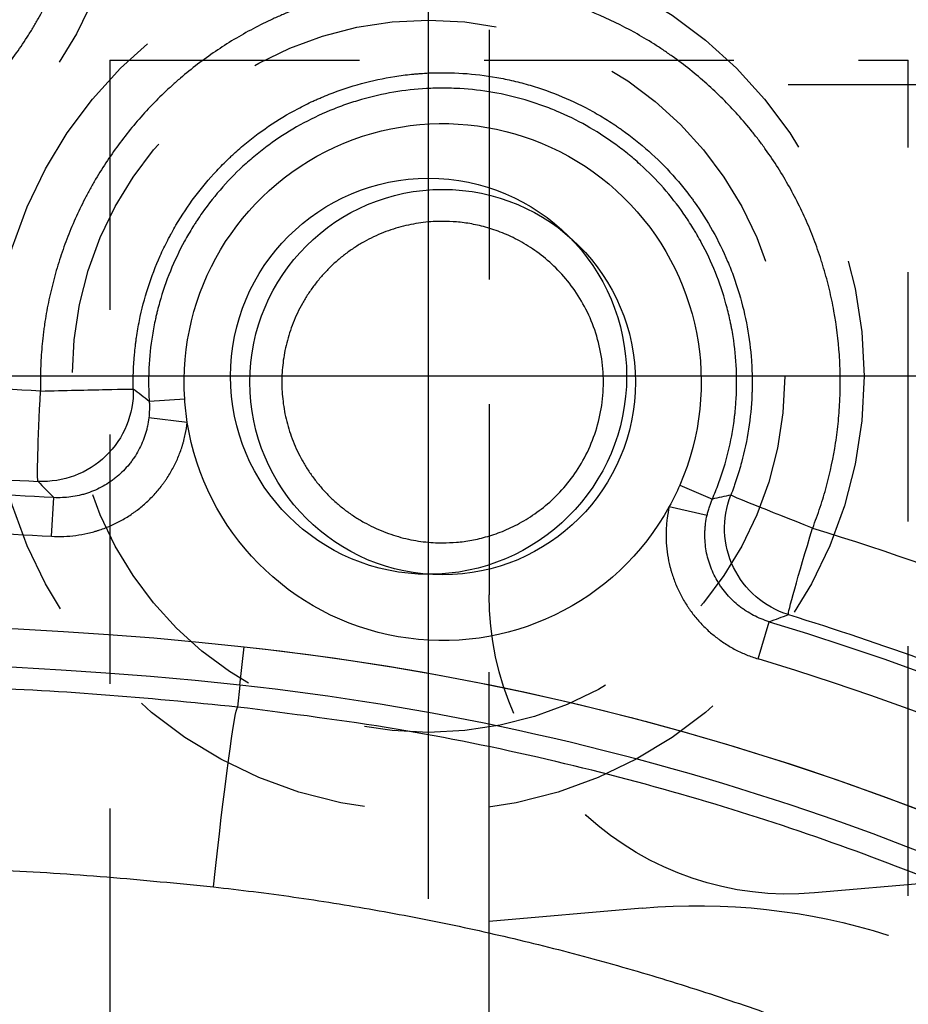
# Model space of a CAD drawing. Extents: x 2651 to 7771, y -1163 to 1075.
# Tile 337 of 490: x 5149 to 5158, y 278 to 288. Entities that reach past the tile are written whole.
import ezdxf

# ---------------------------------------------------------------- set-up
doc = ezdxf.new("R2010")
doc.units = 0
doc.header["$LTSCALE"] = 10
doc.linetypes.add('CENTER', pattern=[2, 1.25, -0.25, 0.25, -0.25])
doc.linetypes.add('HIDDEN', pattern=[0.375, 0.25, -0.125])
doc.layers.get('0').update_dxf_attribs({"linetype": 'CONTINUOUS'})
doc.layers.get('Defpoints').update_dxf_attribs({"linetype": 'CONTINUOUS'})
for name, color, linetype in [('1', 7, 'CONTINUOUS'), ('15', 7, 'CONTINUOUS'), ('97', 7, 'CONTINUOUS'), ('CEN', 1, 'CENTER'), ('DIM', 3, 'CONTINUOUS'), ('HIDDEN', 6, 'HIDDEN'), ('PART', 7, 'CONTINUOUS'), ('WARNINGS', 7, 'CONTINUOUS')]:
    doc.layers.add(name, color=color, linetype=linetype)
doc.styles.get("Standard").update_dxf_attribs({"font": 'romans.shx'})
doc.dimstyles.new('MM& INCH5', dxfattribs={"dimtxt": 5, "dimasz": 2.5, "dimexe": 1, "dimexo": 0.5, "dimtad": 0, "dimrnd": 1.38778e-17, "dimzin": 9, "dimdsep": 46, "dimtxsty": 'Standard', "dimblk": 'CLOSED', "dimcen": 0, "dimclrd": 3, "dimclre": 3, "dimclrt": 3, "dimazin": 2, "dimtfac": 0.75, "dimtofl": 0, "dimtmove": 0, "dimatfit": 3, "dimfxl": 0, "dimtolj": 1, "dimarcsym": 0})

# ---------------------------------------------------------------- blocks, each defined once
blk = doc.blocks.new('DFSF')
at = {"layer": '1', "color": 252, "linetype": 'Continuous'}
for p, q in [((1259.571, 525.0116), (1259.5947, 525.23)), ((1259.571, 525.0116), (1259.5291, 524.6253)), ((1254.3797, 524.747), (1254.2675, 524.375)), ((1261.4589, 523.5187), (1261.4368, 523.1307)), ((1255.2691, 523.2208), (1254.8901, 523.3066)), ((1255.1632, 523.0048), (1254.8376, 523.1461)), ((1260.0989, 522.3772), (1260.4848, 522.3317)), ((1260.125, 522.1429), (1260.4805, 522.1662))]:
    blk.add_line(p, q, dxfattribs=at)
at = {"layer": '1', "color": 7, "linetype": 'Continuous'}
blk.add_circle((1257.5398, 521.9733), 1.9316, dxfattribs=at)
at = {"layer": '1', "color": 252, "linetype": 'Continuous'}
for centre, radius, start, end in [((1262.4398, 551.472), 27.9139, 201.84636, 253.21692), ((1263.7061, 563.151), 38.363, 263.81215, 306.4003), ((1262.4398, 551.472), 26.6154, 239.47941, 263.81215)]:
    blk.add_arc(centre, radius, start, end, dxfattribs=at)
at = {"layer": '1', "color": 252, "linetype": 'Continuous', "extrusion": (0, 0, -1)}
for centre, radius, start, end in [((-1262.4398, 551.472), 28.3025, 286.78308, 338.15364), ((-1263.7061, 563.151), 38.7516, 233.5997, 276.18785), ((-1262.4398, 551.472), 27.004, 276.18785, 300.52059)]:
    blk.add_arc(centre, radius, start, end, dxfattribs=at)
at = {"layer": '1', "color": 110, "linetype": 'Continuous', "extrusion": (0, 0, -1)}
for centre, radius, start, end in [((-1263.7061, 563.151), 38.7516, 233.5997, 276.18785), ((-1262.4398, 551.472), 27.004, 276.18785, 305.37041)]:
    blk.add_arc(centre, radius, start, end, dxfattribs=at)
at = {"layer": '1', "color": 7, "linetype": 'Continuous', "extrusion": (0, 0, -1)}
for start, end in [(28.783, 171.03157), (23.46212, 28.783), (176.24708, 23.46212), (171.03157, 176.24708)]:
    blk.add_arc((-1257.5398, 521.9733), 2.5908, start, end, dxfattribs=at)
at = {"layer": '1', "color": 252, "linetype": 'Continuous', "extrusion": (0, 0, -1)}
for centre, major_axis, ratio, start_param, end_param in [((1259.7902, 527.0329), (0.1961, 1.8029), 0.026024, 1.567966, 3.128498), ((1262.4582, 551.472), (29.3322, 0), 1, 1.869288, 2.032389), ((1253.8085, 523.4368), (-0.2667, -0.8667), 0.02502, 3.148576, 4.704691), ((1253.8085, 523.4368), (-0.308, 0.8529), 0.999933, 0.64524, 2.290912), ((1253.8085, 523.4368), (-0.8442, 0.331), 0.009559, 1.595169, 3.132866), ((1261.5464, 522.0626), (-0.6509, -0.6313), 0.999918, 0.748015, 2.393572), ((1261.5464, 522.0626), (-0.0475, -0.9055), 0.026141, 3.150322, 4.711017), ((1261.5464, 522.0626), (0.9066, 0.0201), 0.00058, 1.544623, 3.132866)]:
    blk.add_ellipse(centre, major_axis=major_axis, ratio=ratio, start_param=start_param, end_param=end_param, dxfattribs=at)
at = {"layer": '1', "color": 252, "linetype": 'Continuous'}
for points, weights in [([(1284.6729, 533.4381), (1277.3675, 528.2978), (1268.7179, 526.067), (1259.8376, 527.0329)], [1, 0.957088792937, 0.957088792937, 1]), ([(1259.8376, 527.0329), (1256.5689, 527.3884), (1253.4353, 528.384), (1250.5608, 529.9803)], [1, 0.986804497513, 0.986804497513, 1])]:
    blk.add_rational_spline(points, weights, degree=3, dxfattribs=at)
for points, knots in [([(1259.5947, 525.23), (1260.0502, 525.1853), (1260.9613, 525.0958), (1262.333, 525.0239), (1264.7254, 524.9789), (1268.0336, 525.171), (1272.0928, 525.8669), (1275.7478, 526.8924), (1278.9887, 528.1432), (1281.8168, 529.5319), (1284.259, 530.9623), (1285.7088, 531.9915), (1286.39, 532.4751)], [0, 0, 0, 0, 0.048349, 0.096698, 0.145048, 0.301095, 0.445844, 0.579291, 0.701434, 0.812268, 0.911791, 1, 1, 1, 1]), ([(1249.1503, 528.6696), (1249.4882, 528.4783), (1250.1822, 528.0854), (1251.2837, 527.5424), (1252.4655, 527.0236), (1253.7312, 526.5435), (1255.0801, 526.1105), (1256.5117, 525.7378), (1258.0233, 525.4288), (1259.064, 525.2971), (1259.5947, 525.23)], [0, 0, 0, 0, 0.105146, 0.215965, 0.332456, 0.454619, 0.582455, 0.715964, 0.855145, 1, 1, 1, 1]), ([(1255.2691, 523.2208), (1255.278, 523.2601), (1255.2851, 523.2999), (1255.2929, 523.3602), (1255.295, 523.3804), (1255.2976, 523.4109), (1255.2983, 523.4211), (1255.2995, 523.4415), (1255.3018, 523.4923), (1255.3007, 523.5833), (1255.288, 523.7036), (1255.272, 523.783), (1255.2595, 523.8324), (1255.2569, 523.8423), (1255.2515, 523.862), (1255.243, 523.8913), (1255.2209, 523.9588), (1255.1828, 524.0522), (1255.1455, 524.1238), (1255.1149, 524.1762), (1255.099, 524.2022), (1255.0821, 524.2276), (1255.0706, 524.2445), (1255.0647, 524.2529), (1255.0351, 524.2943), (1254.9848, 524.3579), (1254.9013, 524.4453), (1254.8403, 524.4984), (1254.8004, 524.5299), (1254.7923, 524.5361), (1254.776, 524.5483), (1254.7678, 524.5544), (1254.7429, 524.5722), (1254.6924, 524.6065), (1254.6051, 524.6573), (1254.4954, 524.7081), (1254.4189, 524.7352), (1254.3797, 524.747)], [0, 0, 0, 0, 0.0625, 0.0625, 0.09375, 0.09375, 0.109375, 0.109375, 0.125, 0.1875, 0.25, 0.3125, 0.3125, 0.328125, 0.328125, 0.34375, 0.375, 0.4375, 0.5, 0.5, 0.53125, 0.546875, 0.546875, 0.5625, 0.5625, 0.625, 0.6875, 0.75, 0.75, 0.765625, 0.765625, 0.78125, 0.78125, 0.8125, 0.875, 0.9375, 1, 1, 1, 1]), ([(1267.5496, 523.6402), (1267.0435, 523.5911), (1266.0304, 523.5124), (1265.0155, 523.4727), (1264.2536, 523.4575), (1263.9995, 523.4549), (1263.6182, 523.4546), (1263.491, 523.4551), (1263.2369, 523.4573), (1262.6015, 523.466), (1261.9666, 523.4898), (1261.4589, 523.5187)], [0, 0, 0, 0, 0.25, 0.5, 0.5, 0.625, 0.625, 0.6875, 0.6875, 0.75, 1, 1, 1, 1]), ([(1261.4589, 523.5187), (1261.4178, 523.5211), (1261.3361, 523.5218), (1261.2148, 523.5115), (1261.1348, 523.497), (1261.0751, 523.4833), (1261.0553, 523.4782), (1261.0256, 523.4699), (1261.0157, 523.467), (1260.9961, 523.461), (1260.9473, 523.4454), (1260.8619, 523.4124), (1260.753, 523.3582), (1260.6837, 523.3151), (1260.6415, 523.286), (1260.6331, 523.28), (1260.6164, 523.268), (1260.5917, 523.2496), (1260.536, 523.205), (1260.4614, 523.1361), (1260.4072, 523.0756), (1260.3685, 523.0283), (1260.356, 523.0121), (1260.3377, 522.9874), (1260.3317, 522.9791), (1260.3199, 522.9622), (1260.2909, 522.9199), (1260.2436, 522.8414), (1260.1909, 522.7317), (1260.1627, 522.6552), (1260.1472, 522.6064), (1260.1443, 522.5966), (1260.1385, 522.5769), (1260.1358, 522.5669), (1260.1279, 522.5372), (1260.1136, 522.4776), (1260.1037, 522.4175), (1260.0989, 522.3772)], [0, 0, 0, 0, 0.0625, 0.125, 0.1875, 0.1875, 0.21875, 0.21875, 0.234375, 0.234375, 0.25, 0.3125, 0.375, 0.4375, 0.4375, 0.453125, 0.453125, 0.46875, 0.5, 0.5625, 0.625, 0.625, 0.65625, 0.65625, 0.671875, 0.671875, 0.6875, 0.75, 0.8125, 0.875, 0.875, 0.890625, 0.890625, 0.90625, 0.90625, 0.9375, 1, 1, 1, 1]), ([(1253.8322, 523.4368), (1253.805, 523.3674), (1253.7547, 523.2278), (1253.7125, 523.0865), (1253.655, 522.8732), (1253.6247, 522.7295), (1253.5911, 522.5113), (1253.5726, 522.365), (1253.5622, 522.217), (1253.5583, 522.124), (1253.5576, 522.1054), (1253.5566, 522.0682), (1253.5554, 522.0124), (1253.5553, 521.8827), (1253.5598, 521.7721), (1253.575, 521.5517), (1253.5931, 521.4059), (1253.6324, 521.1887), (1253.6625, 521.0445), (1253.7008, 520.9013), (1253.7273, 520.8122), (1253.7328, 520.7944), (1253.7439, 520.7588), (1253.7609, 520.7056), (1253.8031, 520.5829), (1253.8703, 520.411), (1253.9619, 520.2103), (1254.0642, 520.015), (1254.1773, 519.8252), (1254.2601, 519.7024), (1254.3141, 519.6269), (1254.325, 519.6118), (1254.3471, 519.5818), (1254.3583, 519.5669), (1254.392, 519.5224), (1254.4605, 519.4346), (1254.5801, 519.2939), (1254.732, 519.1339), (1254.9457, 518.9321), (1255.1186, 518.794), (1255.2547, 518.6971), (1255.27, 518.6865), (1255.3006, 518.6653), (1255.316, 518.6548), (1255.3624, 518.6237), (1255.4558, 518.563), (1255.5512, 518.5065), (1255.7444, 518.399), (1255.8766, 518.3347), (1256.0799, 518.2494), (1256.2171, 518.1962), (1256.3577, 518.1504), (1256.4644, 518.1189), (1256.5002, 518.1089), (1256.5542, 518.0946), (1256.5722, 518.0899), (1256.6083, 518.0809), (1256.6985, 518.059), (1256.8614, 518.0253), (1257.0798, 517.9927), (1257.2992, 517.9722), (1257.5197, 517.9637), (1257.6674, 517.9662), (1257.7785, 517.9711), (1257.8155, 517.9733), (1257.8712, 517.9773), (1257.8898, 517.9788), (1257.9269, 517.982), (1258.0194, 517.9906), (1258.1845, 518.0119), (1258.4016, 518.0521), (1258.5444, 518.0868), (1258.7571, 518.1446), (1258.8969, 518.191), (1259.0691, 518.2589), (1259.1035, 518.273), (1259.1547, 518.295), (1259.1718, 518.3024), (1259.2059, 518.3175), (1259.2906, 518.3558), (1259.44, 518.4297), (1259.6323, 518.5385), (1259.7561, 518.6177), (1259.8776, 518.7003), (1259.9969, 518.7863), (1260.1116, 518.8791), (1260.196, 518.9513), (1260.2378, 518.988), (1260.2789, 519.0257), (1260.3062, 519.051), (1260.3197, 519.0638), (1260.387, 519.1281), (1260.5433, 519.2862), (1260.685, 519.4554), (1260.8169, 519.632), (1260.9017, 519.7521), (1260.98, 519.8771), (1261.0363, 519.9727), (1261.0638, 520.021), (1261.0904, 520.07), (1261.1079, 520.1028), (1261.1166, 520.1193), (1261.1593, 520.2021), (1261.1915, 520.2689), (1261.2518, 520.4039), (1261.3083, 520.5401), (1261.3814, 520.7481), (1261.443, 520.9599), (1261.4763, 521.1035), (1261.5058, 521.2484), (1261.5185, 521.3215), (1261.5319, 521.4136), (1261.5345, 521.4321), (1261.5394, 521.469), (1261.5462, 521.5244), (1261.5596, 521.6539), (1261.571, 521.8392), (1261.5718, 521.988), (1261.5702, 522.0626)], [0, 0, 0, 0, 0.015625, 0.03125, 0.03125, 0.0625, 0.0625, 0.078125, 0.09375, 0.09375, 0.097656, 0.097656, 0.101563, 0.109375, 0.125, 0.125, 0.15625, 0.15625, 0.171875, 0.1875, 0.1875, 0.191406, 0.191406, 0.195313, 0.203125, 0.21875, 0.234375, 0.25, 0.265625, 0.28125, 0.28125, 0.285156, 0.285156, 0.289063, 0.289063, 0.296875, 0.3125, 0.328125, 0.34375, 0.375, 0.375, 0.378906, 0.378906, 0.382813, 0.382813, 0.390625, 0.40625, 0.40625, 0.4375, 0.4375, 0.453125, 0.46875, 0.46875, 0.476563, 0.476563, 0.480469, 0.480469, 0.484375, 0.5, 0.515625, 0.53125, 0.546875, 0.5625, 0.5625, 0.570313, 0.570313, 0.574219, 0.574219, 0.578125, 0.59375, 0.609375, 0.625, 0.625, 0.65625, 0.65625, 0.664062, 0.664062, 0.667969, 0.667969, 0.671875, 0.6875, 0.703125, 0.71875, 0.71875, 0.734375, 0.75, 0.75, 0.757812, 0.761719, 0.761719, 0.765625, 0.765625, 0.78125, 0.8125, 0.8125, 0.828125, 0.84375, 0.84375, 0.851562, 0.855469, 0.855469, 0.859375, 0.859375, 0.875, 0.875, 0.890625, 0.90625, 0.921875, 0.9375, 0.9375, 0.953125, 0.953125, 0.957031, 0.957031, 0.960938, 0.96875, 0.984375, 1, 1, 1, 1]), ([(1261.5702, 522.0626), (1262.0687, 522.0364), (1262.5674, 522.0193), (1263.1912, 522.0093), (1263.3159, 522.0078), (1263.5655, 522.0061), (1263.6903, 522.0058), (1264.0647, 522.0066), (1264.8131, 522.015), (1266.059, 522.0629), (1267.054, 522.1374), (1267.551, 522.1837)], [0, 0, 0, 0, 0.25, 0.25, 0.3125, 0.3125, 0.375, 0.375, 0.5, 0.75, 1, 1, 1, 1]), ([(1269.0209, 515.6404), (1269.0338, 515.7119), (1269.0447, 515.7837), (1269.056, 515.8738), (1269.0581, 515.8919), (1269.0621, 515.928), (1269.064, 515.9461), (1269.0692, 516.0003), (1269.0722, 516.0364), (1269.0848, 516.2168), (1269.0871, 516.3606), (1269.0789, 516.5756), (1269.0695, 516.7186), (1269.0441, 516.9324), (1269.0194, 517.0744), (1268.9979, 517.1807), (1268.9902, 517.2161), (1268.978, 517.2691), (1268.9738, 517.2868), (1268.9652, 517.3221), (1268.9253, 517.4804), (1268.8761, 517.6347), (1268.8, 517.836), (1268.7457, 517.9687), (1268.6537, 518.1631), (1268.5853, 518.2897), (1268.5313, 518.3835), (1268.5035, 518.4301), (1268.4748, 518.4763), (1268.4554, 518.507), (1268.4064, 518.5835), (1268.3139, 518.7174), (1268.2259, 518.8312), (1268.0897, 518.9979), (1267.9933, 519.1039), (1267.84, 519.2551), (1267.735, 519.3532), (1267.6242, 519.4461), (1267.5532, 519.5025), (1267.5389, 519.5137), (1267.5101, 519.5358), (1267.4668, 519.5688), (1267.3645, 519.6434), (1267.155, 519.7834), (1266.9673, 519.8881), (1266.7741, 519.9826), (1266.6435, 520.0423), (1266.5092, 520.0951), (1266.4241, 520.1259), (1266.407, 520.1319), (1266.3727, 520.1438), (1266.3555, 520.1497), (1266.3038, 520.1668), (1266.2002, 520.1996), (1266.0959, 520.2281), (1265.9562, 520.2621), (1265.8159, 520.2923), (1265.6036, 520.3263), (1265.3896, 520.3488), (1265.2458, 520.3562), (1265.1374, 520.3589), (1265.1012, 520.3592), (1265.0468, 520.3591), (1265.0287, 520.3589), (1264.9924, 520.3583), (1264.9017, 520.3562), (1264.7395, 520.3469), (1264.5253, 520.323), (1264.2426, 520.276), (1264.0337, 520.2238), (1263.8614, 520.1706), (1263.8098, 520.154), (1263.7585, 520.1362), (1263.7243, 520.1241), (1263.7072, 520.1179), (1263.622, 520.0865), (1263.5548, 520.0596), (1263.3562, 519.974), (1263.1634, 519.8781), (1262.9178, 519.7303), (1262.7393, 519.6094), (1262.6242, 519.522), (1262.5535, 519.4652), (1262.5394, 519.4538), (1262.5114, 519.4307), (1262.4696, 519.3957), (1262.3196, 519.2649), (1262.1926, 519.138), (1262.0488, 518.9781), (1261.9559, 518.869), (1261.8252, 518.6979), (1261.7439, 518.5787), (1261.6852, 518.4873), (1261.666, 518.4565), (1261.6284, 518.3943), (1261.5734, 518.3005), (1261.4886, 518.1413), (1261.428, 518.0112), (1261.3424, 517.8138), (1261.2925, 517.6795), (1261.2285, 517.4736), (1261.2089, 517.4043), (1261.1823, 517.2992), (1261.1739, 517.264), (1261.162, 517.2109), (1261.1582, 517.1931), (1261.1507, 517.1576), (1261.1327, 517.0686), (1261.1057, 516.9083), (1261.0735, 516.6227), (1261.0666, 516.4078), (1261.0713, 516.1924), (1261.0783, 516.0487), (1261.0931, 515.9047), (1261.1025, 515.8326)], [0, 0, 0, 0, 0.015625, 0.015625, 0.019531, 0.019531, 0.023438, 0.023438, 0.03125, 0.03125, 0.0625, 0.0625, 0.078125, 0.09375, 0.109375, 0.109375, 0.117188, 0.117188, 0.121094, 0.121094, 0.125, 0.15625, 0.15625, 0.171875, 0.1875, 0.203125, 0.203125, 0.210938, 0.214844, 0.214844, 0.21875, 0.234375, 0.25, 0.25, 0.28125, 0.28125, 0.296875, 0.3125, 0.3125, 0.316406, 0.316406, 0.320313, 0.328125, 0.34375, 0.375, 0.375, 0.390625, 0.40625, 0.40625, 0.410156, 0.410156, 0.414063, 0.414063, 0.421875, 0.4375, 0.4375, 0.453125, 0.46875, 0.484375, 0.5, 0.5, 0.507813, 0.507813, 0.511719, 0.511719, 0.515625, 0.53125, 0.546875, 0.5625, 0.59375, 0.59375, 0.601563, 0.605469, 0.605469, 0.609375, 0.609375, 0.625, 0.625, 0.65625, 0.671875, 0.6875, 0.703125, 0.703125, 0.707031, 0.707031, 0.710938, 0.71875, 0.75, 0.75, 0.765625, 0.78125, 0.796875, 0.796875, 0.804688, 0.804688, 0.8125, 0.828125, 0.84375, 0.84375, 0.875, 0.875, 0.890625, 0.890625, 0.898438, 0.898438, 0.902344, 0.902344, 0.90625, 0.921875, 0.9375, 0.96875, 0.96875, 0.984375, 1, 1, 1, 1])]:
    blk.add_open_spline(points, degree=3, knots=knots, dxfattribs=at)
at = {"layer": '1', "color": 7, "linetype": 'Continuous'}
for points, knots in [([(1254.0753, 524.3034), (1253.6049, 524.4482), (1253.1386, 524.605), (1252.5609, 524.8161), (1252.4456, 524.8591), (1252.2156, 524.9466), (1251.8716, 525.08), (1251.5306, 525.2199), (1250.8527, 525.5084), (1249.9594, 525.9161), (1249.0876, 526.37), (1248.6571, 526.6086)], [0, 0, 0, 0, 0.25, 0.25, 0.3125, 0.3125, 0.375, 0.5, 0.5, 0.75, 1, 1, 1, 1]), ([(1254.2675, 524.375), (1254.2949, 524.3667), (1254.3485, 524.3477), (1254.4253, 524.3122), (1254.4742, 524.2837), (1254.51, 524.2606), (1254.5217, 524.2526), (1254.5391, 524.2401), (1254.5449, 524.2359), (1254.5563, 524.2273), (1254.5846, 524.2056), (1254.6326, 524.1638), (1254.6911, 524.1026), (1254.7263, 524.0581), (1254.747, 524.0291), (1254.7511, 524.0232), (1254.7592, 524.0114), (1254.771, 523.9936), (1254.797, 523.9512), (1254.8297, 523.8886), (1254.851, 523.8363), (1254.8652, 523.7962), (1254.8718, 523.776), (1254.8778, 523.7554), (1254.8816, 523.7417), (1254.8834, 523.7347), (1254.8921, 523.7002), (1254.9033, 523.6446), (1254.9122, 523.5604), (1254.9129, 523.5038), (1254.9117, 523.4682), (1254.9113, 523.4611), (1254.9105, 523.4468), (1254.91, 523.4397), (1254.9083, 523.4183), (1254.9037, 523.3759), (1254.8963, 523.3341), (1254.8901, 523.3066)], [0, 0, 0, 0, 0.0625, 0.125, 0.1875, 0.1875, 0.21875, 0.21875, 0.234375, 0.234375, 0.25, 0.3125, 0.375, 0.4375, 0.4375, 0.453125, 0.453125, 0.46875, 0.5, 0.5625, 0.625, 0.625, 0.65625, 0.671875, 0.671875, 0.6875, 0.6875, 0.75, 0.8125, 0.875, 0.875, 0.890625, 0.890625, 0.90625, 0.90625, 0.9375, 1, 1, 1, 1]), ([(1261.4368, 523.1307), (1261.9495, 523.1016), (1262.4624, 523.0823), (1263.1039, 523.0705), (1263.2322, 523.0687), (1263.4888, 523.0665), (1263.6172, 523.066), (1264.0023, 523.0663), (1264.2588, 523.0689), (1265.0282, 523.0843), (1266.0531, 523.1244), (1267.0761, 523.2038), (1267.5872, 523.2534)], [0, 0, 0, 0, 0.25, 0.25, 0.3125, 0.3125, 0.375, 0.375, 0.5, 0.5, 0.75, 1, 1, 1, 1]), ([(1254.8376, 523.1461), (1254.8153, 523.0947), (1254.7739, 522.9911), (1254.7385, 522.8859), (1254.6901, 522.727), (1254.6637, 522.6195), (1254.6334, 522.4559), (1254.6248, 522.4009), (1254.616, 522.3317), (1254.6144, 522.3179), (1254.6112, 522.2901), (1254.6097, 522.2762), (1254.6056, 522.2344), (1254.6033, 522.2065), (1254.5936, 522.0675), (1254.5921, 521.9566), (1254.6017, 521.7354), (1254.6127, 521.6251), (1254.6343, 521.4878), (1254.6414, 521.4466), (1254.6494, 521.4054), (1254.6549, 521.378), (1254.6692, 521.3095), (1254.6859, 521.2418), (1254.7303, 521.0813), (1254.7657, 520.9765), (1254.8481, 520.7717), (1254.8951, 520.6715), (1254.9611, 520.5492), (1254.9815, 520.5127), (1255.0027, 520.4766), (1255.017, 520.4525), (1255.0242, 520.4406), (1255.0609, 520.381), (1255.0914, 520.3344), (1255.1866, 520.1978), (1255.3232, 520.0238), (1255.4783, 519.8661), (1255.5812, 519.7727), (1255.6126, 519.745), (1255.6446, 519.718), (1255.6661, 519.7001), (1255.6769, 519.6912), (1255.7313, 519.6472), (1255.7756, 519.6135), (1255.9108, 519.5163), (1256.0041, 519.4569), (1256.1967, 519.349), (1256.2961, 519.3003), (1256.4243, 519.2465), (1256.4631, 519.2308), (1256.5153, 519.211), (1256.5417, 519.2015), (1256.6075, 519.1781), (1256.6605, 519.161), (1256.8203, 519.1142), (1256.928, 519.0892), (1257.1456, 519.0515), (1257.2555, 519.0387), (1257.3944, 519.0305), (1257.4361, 519.0286), (1257.4781, 519.0277), (1257.506, 519.0272), (1257.52, 519.0271), (1257.5899, 519.0269), (1257.6456, 519.0284), (1257.8118, 519.0374), (1257.9217, 519.0497), (1258.1394, 519.0864), (1258.2473, 519.1109), (1258.381, 519.1493), (1258.421, 519.1614), (1258.4609, 519.1744), (1258.4875, 519.1833), (1258.5007, 519.1878), (1258.5667, 519.2109), (1258.6186, 519.2308), (1258.7724, 519.2946), (1258.9714, 519.3908), (1259.1587, 519.5086), (1259.2721, 519.5893), (1259.2945, 519.6058), (1259.3391, 519.6395), (1259.3612, 519.6567), (1259.4266, 519.7092), (1259.469, 519.7452), (1259.5928, 519.8565), (1259.6707, 519.9349), (1259.8173, 520.1001), (1259.8861, 520.1868), (1259.9661, 520.3007), (1259.9819, 520.3237), (1260.005, 520.3586), (1260.0126, 520.3704), (1260.0278, 520.3939), (1260.0651, 520.453), (1260.1562, 520.6092), (1260.2272, 520.759), (1260.3106, 520.9635), (1260.3466, 521.0682), (1260.3843, 521.2022), (1260.3914, 521.2292), (1260.4016, 521.2698), (1260.405, 521.2834), (1260.4114, 521.3107), (1260.427, 521.3788), (1260.44, 521.4472), (1260.4667, 521.6116), (1260.4782, 521.7218), (1260.4861, 521.8879), (1260.4883, 521.9988), (1260.4842, 522.1103), (1260.4805, 522.1662)], [0, 0, 0, 0, 0.015625, 0.03125, 0.03125, 0.0625, 0.0625, 0.078125, 0.078125, 0.082031, 0.082031, 0.085937, 0.085937, 0.09375, 0.09375, 0.125, 0.125, 0.15625, 0.15625, 0.164062, 0.167969, 0.167969, 0.171875, 0.1875, 0.1875, 0.21875, 0.21875, 0.25, 0.25, 0.257812, 0.261719, 0.261719, 0.265625, 0.265625, 0.28125, 0.28125, 0.3125, 0.34375, 0.34375, 0.351563, 0.355469, 0.355469, 0.359375, 0.359375, 0.375, 0.375, 0.40625, 0.40625, 0.4375, 0.4375, 0.445312, 0.449219, 0.453125, 0.453125, 0.46875, 0.46875, 0.5, 0.5, 0.53125, 0.53125, 0.539062, 0.542969, 0.542969, 0.546875, 0.546875, 0.5625, 0.5625, 0.59375, 0.59375, 0.625, 0.625, 0.632812, 0.636719, 0.636719, 0.640625, 0.640625, 0.65625, 0.65625, 0.6875, 0.71875, 0.71875, 0.726562, 0.726562, 0.734375, 0.734375, 0.75, 0.75, 0.78125, 0.78125, 0.8125, 0.8125, 0.820312, 0.820312, 0.824219, 0.824219, 0.828125, 0.84375, 0.875, 0.875, 0.90625, 0.90625, 0.914062, 0.914062, 0.917969, 0.917969, 0.921875, 0.9375, 0.9375, 0.96875, 0.96875, 0.984375, 1, 1, 1, 1]), ([(1260.4848, 522.3317), (1260.4882, 522.3599), (1260.4928, 522.3879), (1260.5018, 522.4298), (1260.5051, 522.4437), (1260.5106, 522.4645), (1260.5126, 522.4714), (1260.5166, 522.4853), (1260.527, 522.5196), (1260.5492, 522.5798), (1260.5861, 522.6566), (1260.6155, 522.7055), (1260.6394, 522.7413), (1260.6477, 522.7531), (1260.6648, 522.7761), (1260.6911, 522.81), (1260.7386, 522.8629), (1260.7803, 522.9015), (1260.8131, 522.929), (1260.8298, 522.9424), (1260.8471, 522.9552), (1260.8587, 522.9637), (1260.8646, 522.9678), (1260.8942, 522.9882), (1260.9427, 523.0184), (1261.0189, 523.0564), (1261.0721, 523.0769), (1261.1061, 523.0882), (1261.1129, 523.0903), (1261.1266, 523.0946), (1261.1335, 523.0966), (1261.1543, 523.1024), (1261.196, 523.113), (1261.266, 523.1257), (1261.3509, 523.1329), (1261.4081, 523.1324), (1261.4368, 523.1307)], [0, 0, 0, 0, 0.0625, 0.0625, 0.09375, 0.09375, 0.109375, 0.109375, 0.125, 0.1875, 0.25, 0.3125, 0.3125, 0.34375, 0.34375, 0.375, 0.4375, 0.5, 0.5, 0.53125, 0.546875, 0.546875, 0.5625, 0.5625, 0.625, 0.6875, 0.75, 0.75, 0.765625, 0.765625, 0.78125, 0.78125, 0.8125, 0.875, 0.9375, 1, 1, 1, 1]), ([(1260.6399, 522.0425), (1260.6425, 521.9272), (1260.6386, 521.8122), (1260.6258, 521.6691), (1260.6214, 521.6261), (1260.6161, 521.5833), (1260.6123, 521.5547), (1260.6104, 521.5404), (1260.6, 521.4691), (1260.5901, 521.4126), (1260.556, 521.2445), (1260.4983, 521.0241), (1260.4171, 520.8114), (1260.347, 520.6548), (1260.3221, 520.6031), (1260.2891, 520.5391), (1260.2824, 520.5263), (1260.2689, 520.5009), (1260.2483, 520.463), (1260.227, 520.4257), (1260.1545, 520.3024), (1260.0914, 520.2075), (1259.9553, 520.0254), (1259.8822, 519.9382), (1259.7651, 519.813), (1259.7248, 519.7722), (1259.6728, 519.7225), (1259.6623, 519.7126), (1259.6412, 519.693), (1259.6094, 519.6638), (1259.5771, 519.6354), (1259.4683, 519.5423), (1259.3778, 519.4732), (1259.1898, 519.3453), (1259.0924, 519.2866), (1258.941, 519.2064), (1258.8897, 519.181), (1258.8244, 519.1509), (1258.8113, 519.145), (1258.785, 519.1333), (1258.7718, 519.1275), (1258.7321, 519.1106), (1258.5994, 519.056), (1258.4642, 519.0111), (1258.2449, 518.9514), (1258.1337, 518.9276), (1257.9646, 518.901), (1257.9078, 518.8936), (1257.8364, 518.8864), (1257.8221, 518.8851), (1257.7934, 518.8826), (1257.779, 518.8815), (1257.736, 518.8783), (1257.7073, 518.8766), (1257.5641, 518.8702), (1257.3362, 518.8727), (1257.1104, 518.8999), (1256.942, 518.9298), (1256.886, 518.9414), (1256.8022, 518.9611), (1256.7743, 518.968), (1256.7186, 518.9828), (1256.6909, 518.9905), (1256.5532, 519.0311), (1256.4458, 519.0693), (1256.2361, 519.1572), (1256.1338, 519.2068), (1255.9843, 519.2899), (1255.9351, 519.319), (1255.8623, 519.3649), (1255.8382, 519.3805), (1255.8023, 519.4045), (1255.7904, 519.4126), (1255.7667, 519.429), (1255.6607, 519.5032), (1255.5603, 519.5833), (1255.3906, 519.7347), (1255.31, 519.8149), (1255.1957, 519.9421), (1255.1587, 519.9856), (1255.1048, 520.0526), (1255.0871, 520.0752), (1255.061, 520.1096), (1255.0524, 520.1211), (1255.0353, 520.1443), (1254.9591, 520.2491), (1254.8903, 520.3575), (1254.779, 520.556), (1254.7289, 520.6581), (1254.6622, 520.8155), (1254.6413, 520.8686), (1254.6122, 520.9495), (1254.5982, 520.9902), (1254.585, 521.0313), (1254.5764, 521.0588), (1254.5722, 521.0726), (1254.5351, 521.1967), (1254.5086, 521.3079), (1254.468, 521.5318), (1254.4538, 521.6447), (1254.442, 521.8151), (1254.4396, 521.8722), (1254.4384, 521.958), (1254.4384, 522.001), (1254.4393, 522.0442), (1254.4401, 522.073), (1254.4406, 522.0874), (1254.4459, 522.2169), (1254.4571, 522.3309), (1254.4916, 522.5564), (1254.5151, 522.6681), (1254.5597, 522.8337), (1254.5761, 522.8886), (1254.5986, 522.9569), (1254.6032, 522.9705), (1254.6126, 522.9978), (1254.6174, 523.0114), (1254.632, 523.0521), (1254.6422, 523.079), (1254.6527, 523.1059)], [0, 0, 0, 0, 0.03125, 0.03125, 0.039062, 0.042969, 0.042969, 0.046875, 0.046875, 0.0625, 0.0625, 0.09375, 0.125, 0.125, 0.140625, 0.140625, 0.144531, 0.144531, 0.148437, 0.15625, 0.15625, 0.1875, 0.1875, 0.21875, 0.21875, 0.234375, 0.234375, 0.238281, 0.238281, 0.242187, 0.25, 0.25, 0.28125, 0.28125, 0.3125, 0.3125, 0.328125, 0.328125, 0.332031, 0.332031, 0.335937, 0.335937, 0.34375, 0.375, 0.375, 0.40625, 0.40625, 0.421875, 0.421875, 0.425781, 0.425781, 0.429687, 0.429687, 0.4375, 0.4375, 0.46875, 0.5, 0.5, 0.515625, 0.515625, 0.523437, 0.523437, 0.53125, 0.53125, 0.5625, 0.5625, 0.59375, 0.59375, 0.609375, 0.609375, 0.617187, 0.617187, 0.621094, 0.621094, 0.625, 0.65625, 0.65625, 0.6875, 0.6875, 0.703125, 0.703125, 0.710937, 0.710937, 0.714844, 0.714844, 0.71875, 0.75, 0.75, 0.78125, 0.78125, 0.796875, 0.796875, 0.804687, 0.808594, 0.808594, 0.8125, 0.8125, 0.84375, 0.84375, 0.875, 0.875, 0.890625, 0.890625, 0.898437, 0.902344, 0.902344, 0.90625, 0.90625, 0.9375, 0.9375, 0.96875, 0.96875, 0.984375, 0.984375, 0.988281, 0.988281, 0.992188, 0.992188, 1, 1, 1, 1]), ([(1267.4433, 523.0865), (1266.9572, 523.0412), (1265.9841, 522.9684), (1265.0094, 522.9309), (1264.2778, 522.9161), (1264.0338, 522.9133), (1263.6676, 522.9125), (1263.5456, 522.9128), (1263.3015, 522.9145), (1262.6914, 522.9216), (1262.0817, 522.9425), (1261.5942, 522.9681)], [0, 0, 0, 0, 0.25, 0.5, 0.5, 0.625, 0.625, 0.6875, 0.6875, 0.75, 1, 1, 1, 1]), ([(1260.4805, 522.1662), (1260.4796, 522.18), (1260.4785, 522.2077), (1260.4785, 522.2353), (1260.4796, 522.2766), (1260.4816, 522.3042), (1260.4848, 522.3317)], [0, 0, 0, 0, 0.25, 0.5, 0.5, 1, 1, 1, 1])]:
    blk.add_open_spline(points, degree=3, knots=knots, dxfattribs=at)
at = {"layer": '1', "color": 252, "linetype": 'Continuous'}
for points in [[(1254.2675, 524.375), (1254.2026, 524.3512), (1254.1386, 524.3274), (1254.0753, 524.3034)], [(1254.6527, 523.1059), (1254.7138, 523.1197), (1254.7755, 523.1332), (1254.8376, 523.1461)], [(1261.5942, 522.9681), (1261.5429, 523.0221), (1261.4905, 523.0763), (1261.4368, 523.1307)], [(1260.4805, 522.1662), (1260.5346, 522.1254), (1260.5877, 522.0841), (1260.6399, 522.0425)]]:
    blk.add_open_spline(points, degree=3, dxfattribs=at)
at = {"layer": '1', "color": 7, "linetype": 'Continuous'}
blk.add_rational_spline([(1257.5398, 523.5845), (1254.3204, 523.583), (1254.3204, 520.3637), (1257.5398, 520.3622)], [1, 0.333638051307, 0.333638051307, 1], degree=3, dxfattribs=at)
blk.add_rational_spline([(1257.5398, 520.3622), (1258.4839, 520.3618), (1259.1517, 521.0292), (1259.1517, 521.9733), (1259.1517, 522.9175), (1258.4839, 523.5849), (1257.5398, 523.5845)], [1, 0.804630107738, 0.804630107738, 1, 0.804630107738, 0.804630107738, 1], degree=3, knots=[0, 0, 0, 0, 0.5, 0.5, 0.5, 1, 1, 1, 1], dxfattribs=at)
blk.add_open_spline([(1254.8901, 523.3066), (1254.887, 523.2928), (1254.8801, 523.2655), (1254.8679, 523.225), (1254.8538, 523.1852), (1254.8432, 523.159), (1254.8376, 523.1461)], degree=3, dxfattribs=at)
blk = doc.blocks.new('DFS')
at = {"layer": 'CEN'}
for p, q in [((1206.2893, 508.8811), (1206.2893, 498.4051)), ((1201.0513, 503.6431), (1211.5273, 503.6431))]:
    blk.add_line(p, q, dxfattribs=at)
at = {"layer": 'HIDDEN'}
for radius in [4.365, 3.57]:
    blk.add_circle((1206.2893, 503.6431), radius, dxfattribs=at)
at = {"layer": 'PART', "color": 110}
blk.add_circle((1206.2893, 503.6431), 1.985, dxfattribs=at)
blk = doc.blocks.new('*D82')
at = {"layer": 'Defpoints', "color": 0}
for p in [(5205.6841, 387.642), (5075.6841, -70.038), (5075.6841, -149.7843)]:
    blk.add_point(p, dxfattribs=at)
at = {"layer": 'DIM', "color": 3, "lineweight": -2}
blk.add_line((5075.6841, -70.538), (5075.6841, -149.7843), dxfattribs=at)
at = {"layer": 'DIM', "color": 3, "insert": (5075.6841, -172.7903), "char_height": 5, "attachment_point": 5, "rotation": 90}
blk.add_mtext('\\A1;130 [5.118]', dxfattribs=at)
blk = doc.blocks.new('_Closed')
at = {"color": 0, "linetype": 'ByBlock', "lineweight": -2}
for p, q in [((-1, 0.1667), (0, 0)), ((-1, 0.1667), (-1, -0.1667)), ((0, 0), (-1, -0.1667)), ((0, 0), (-1, 0))]:
    blk.add_line(p, q, dxfattribs=at)
blk = doc.blocks.new('*D83')
at = {"layer": 'Defpoints', "color": 0}
for p in [(5205.6841, 387.642), (5008.6841, -108.878), (5008.6841, -149.7843)]:
    blk.add_point(p, dxfattribs=at)
at = {"layer": 'DIM', "color": 3, "lineweight": -2}
blk.add_line((5008.6841, -109.378), (5008.6841, -149.7843), dxfattribs=at)
at = {"layer": 'DIM', "color": 3, "insert": (5008.6841, -172.7903), "char_height": 5, "attachment_point": 5, "rotation": 90}
blk.add_mtext('\\A1;197 [7.756]', dxfattribs=at)
blk = doc.blocks.new('*D96')
at = {"layer": 'Defpoints', "color": 0}
for p in [(5205.6841, 387.642), (4911.3651, 255.642), (4930.6837, 255.642)]:
    blk.add_point(p, dxfattribs=at)
at = {"layer": 'DIM', "color": 3, "lineweight": -2}
blk.add_line((4930.1837, 255.642), (4911.3651, 255.642), dxfattribs=at)
at = {"layer": 'DIM', "color": 3, "insert": (4888.3591, 255.642), "char_height": 5, "attachment_point": 5}
blk.add_mtext('\\A1;132 [5.197]', dxfattribs=at)
blk = doc.blocks.new('*D97')
at = {"layer": 'Defpoints', "color": 0}
for p in [(5205.6841, 387.642), (4911.3651, 212.642), (4930.6841, 212.642)]:
    blk.add_point(p, dxfattribs=at)
at = {"layer": 'DIM', "color": 3, "lineweight": -2}
blk.add_line((4930.1841, 212.642), (4911.3651, 212.642), dxfattribs=at)
at = {"layer": 'DIM', "color": 3, "insert": (4890.7401, 212.642), "char_height": 5, "attachment_point": 5}
blk.add_mtext('\\A1;175 [6.89]', dxfattribs=at)
blk = doc.blocks.new('*D98')
at = {"layer": 'Defpoints', "color": 0}
for p in [(5205.6841, 387.642), (4911.3651, 182.642), (4930.6841, 182.642)]:
    blk.add_point(p, dxfattribs=at)
at = {"layer": 'DIM', "color": 3, "lineweight": -2}
blk.add_line((4930.1841, 182.642), (4911.3651, 182.642), dxfattribs=at)
at = {"layer": 'DIM', "color": 3, "insert": (4888.002, 182.642), "char_height": 5, "attachment_point": 5}
blk.add_mtext('\\A1;205 [8.071]', dxfattribs=at)
blk = doc.blocks.new('*D99')
at = {"layer": 'Defpoints', "color": 0}
for p in [(5205.6841, 387.642), (4911.3651, 162.642), (4930.6841, 162.642)]:
    blk.add_point(p, dxfattribs=at)
at = {"layer": 'DIM', "color": 3, "lineweight": -2}
blk.add_line((4930.1841, 162.642), (4911.3651, 162.642), dxfattribs=at)
at = {"layer": 'DIM', "color": 3, "insert": (4888.002, 162.642), "char_height": 5, "attachment_point": 5}
blk.add_mtext('\\A1;225 [8.858]', dxfattribs=at)
blk = doc.blocks.new('*D100')
at = {"layer": 'Defpoints', "color": 0}
for p in [(5205.6841, 387.642), (4911.3651, 119.642), (4930.6837, 119.642)]:
    blk.add_point(p, dxfattribs=at)
at = {"layer": 'DIM', "color": 3, "lineweight": -2}
blk.add_line((4930.1837, 119.642), (4911.3651, 119.642), dxfattribs=at)
at = {"layer": 'DIM', "color": 3, "insert": (4885.621, 119.642), "char_height": 5, "attachment_point": 5}
blk.add_mtext('\\A1;268 [10.551]', dxfattribs=at)
blk = doc.blocks.new('*D101')
at = {"layer": 'Defpoints', "color": 0}
for p in [(5205.6841, 387.642), (4911.3651, 55.642), (4930.6837, 55.642)]:
    blk.add_point(p, dxfattribs=at)
at = {"layer": 'DIM', "color": 3, "lineweight": -2}
blk.add_line((4930.1837, 55.642), (4911.3651, 55.642), dxfattribs=at)
at = {"layer": 'DIM', "color": 3, "insert": (4885.621, 55.642), "char_height": 5, "attachment_point": 5}
blk.add_mtext('\\A1;332 [13.071]', dxfattribs=at)
blk = doc.blocks.new('*D102')
at = {"layer": 'Defpoints', "color": 0}
for p in [(5205.6841, 387.642), (4911.3651, 12.642), (4930.6841, 12.642)]:
    blk.add_point(p, dxfattribs=at)
at = {"layer": 'DIM', "color": 3, "lineweight": -2}
blk.add_line((4930.1841, 12.642), (4911.3651, 12.642), dxfattribs=at)
at = {"layer": 'DIM', "color": 3, "insert": (4885.621, 12.642), "char_height": 5, "attachment_point": 5}
blk.add_mtext('\\A1;375 [14.764]', dxfattribs=at)
blk = doc.blocks.new('*D103')
at = {"layer": 'Defpoints', "color": 0}
for p in [(5205.6841, 387.642), (4911.3651, -22.358), (4996.1561, -22.358)]:
    blk.add_point(p, dxfattribs=at)
at = {"layer": 'DIM', "color": 3, "lineweight": -2}
blk.add_line((4995.6561, -22.358), (4911.3651, -22.358), dxfattribs=at)
at = {"layer": 'DIM', "color": 3, "insert": (4885.621, -22.358), "char_height": 5, "attachment_point": 5}
blk.add_mtext('\\A1;410 [16.142]', dxfattribs=at)
blk = doc.blocks.new('*D106')
at = {"layer": 'Defpoints', "color": 0}
for p in [(5205.6841, 387.642), (4902.5148, -82.358), (4982.1641, -82.358)]:
    blk.add_point(p, dxfattribs=at)
at = {"layer": 'DIM', "color": 3, "lineweight": -2}
blk.add_line((4981.6641, -82.358), (4902.5148, -82.358), dxfattribs=at)
at = {"layer": 'DIM', "color": 3, "insert": (4876.7708, -82.358), "char_height": 5, "attachment_point": 5}
blk.add_mtext('\\A1;470 [18.504]', dxfattribs=at)
blk = doc.blocks.new('*D107')
at = {"layer": 'Defpoints', "color": 0}
for p in [(5205.6841, 387.642), (4911.3651, -47.358), (5053.0041, -47.358)]:
    blk.add_point(p, dxfattribs=at)
at = {"layer": 'DIM', "color": 3, "lineweight": -2}
blk.add_line((5052.5041, -47.358), (4911.3651, -47.358), dxfattribs=at)
at = {"layer": 'DIM', "color": 3, "insert": (4885.621, -47.358), "char_height": 5, "attachment_point": 5}
blk.add_mtext('\\A1;435 [17.126]', dxfattribs=at)
blk = doc.blocks.new('*D254')
at = {"layer": 'Defpoints', "color": 0}
for p in [(5205.6841, 387.642), (4911.3651, 287.642), (4958.1841, 287.642)]:
    blk.add_point(p, dxfattribs=at)
at = {"layer": 'DIM', "color": 3, "lineweight": -2}
blk.add_line((4957.6841, 287.642), (4911.3651, 287.642), dxfattribs=at)
at = {"layer": 'DIM', "color": 3, "insert": (4888.3591, 287.642), "char_height": 5, "attachment_point": 5}
blk.add_mtext('\\A1;100 [3.937]', dxfattribs=at)
blk = doc.blocks.new('*D255')
at = {"layer": 'Defpoints', "color": 0}
for p in [(5205.6841, 387.642), (4911.3651, 87.642), (4958.1841, 87.642)]:
    blk.add_point(p, dxfattribs=at)
at = {"layer": 'DIM', "color": 3, "lineweight": -2}
blk.add_line((4957.6841, 87.642), (4911.3651, 87.642), dxfattribs=at)
at = {"layer": 'DIM', "color": 3, "insert": (4885.621, 87.642), "char_height": 5, "attachment_point": 5}
blk.add_mtext('\\A1;300 [11.811]', dxfattribs=at)
blk = doc.blocks.new('*D300')
at = {"layer": 'Defpoints', "color": 0}
for p in [(5205.6841, 387.642), (5095.6841, -137.358), (5095.6841, -149.7843)]:
    blk.add_point(p, dxfattribs=at)
at = {"layer": 'DIM', "color": 3, "lineweight": -2}
blk.add_line((5095.6841, -137.858), (5095.6841, -149.7843), dxfattribs=at)
at = {"layer": 'DIM', "color": 3, "insert": (5095.6841, -172.7903), "char_height": 5, "attachment_point": 5, "rotation": 90}
blk.add_mtext('\\A1;110 [4.331]', dxfattribs=at)
blk = doc.blocks.new('A$C069B29F4')
at = {"layer": '15', "color": 252, "linetype": 'HIDDEN'}
blk.add_line((-56.1, -99.7537), (-48.1, -99.7537), dxfattribs=at)
at = {"layer": '15', "color": 254, "linetype": 'HIDDEN'}
for p, q in [((-56.1, -99.7537), (-56.1, -175.6274)), ((-48.1, -175.6274), (-48.1, -99.7537))]:
    blk.add_line(p, q, dxfattribs=at)
blk.add_arc((-32.5, -99.7537), 23.6, 90, 180, dxfattribs=at)
at = {"layer": '97', "color": 2, "linetype": 'HIDDEN'}
for p, q in [((-52.3, 384.3), (-52.3, -105.1112)), ((-52.3, -108.3852), (-52.3, -105.1112)), ((-16.8789, -105.2862), (-49.0385, -108.0998)), ((-50.768, -108.2511), (-52.3, -108.3852))]:
    blk.add_line(p, q, dxfattribs=at)
at = {"layer": '97', "color": 2, "linetype": 'HIDDEN', "extrusion": (0, 0, -1)}
blk.add_arc((49.3, -105.1112), 3, 265, 0, dxfattribs=at)
at = {"layer": '97', "color": 2, "linetype": 'HIDDEN'}
for points, knots in [([(-50.768, -108.2511), (-49.9322, -108.178), (-49.0977, -108.2708), (-47.907, -108.6464), (-47.5267, -108.8089), (-46.799, -109.2077), (-46.45, -109.4464), (-45.4981, -110.2452), (-44.9651, -110.9095), (-44.2008, -112.3765), (-43.9618, -113.1943), (-43.8163, -114.8442), (-43.9073, -115.6876), (-44.4062, -117.2747), (-44.8089, -118.0127), (-45.8854, -119.2975), (-46.5409, -119.823), (-48.0182, -120.593), (-48.8253, -120.8297), (-49.6611, -120.9028)], [0, 0, 0, 0, 0.125, 0.125, 0.1875, 0.1875, 0.25, 0.25, 0.375, 0.375, 0.5, 0.5, 0.625, 0.625, 0.75, 0.75, 0.875, 0.875, 1, 1, 1, 1]), ([(-52.3, -121.136), (-52.3, -121.1314), (-52.3, -121.0921), (-52.3, -120.925), (-52.3, -120.797), (-52.3, -120.4604), (-52.3, -120.2531), (-52.3, -119.7581), (-52.3, -119.4699), (-52.3, -118.5264), (-52.3, -117.7693), (-52.3, -116.1623), (-52.3, -115.3138), (-52.3, -113.6499), (-52.3, -112.8477), (-52.3, -111.3822), (-52.3, -110.718), (-52.3, -109.0605), (-52.3, -108.3805), (-52.3, -108.3875)], [0, 0, 0, 0, 0.0625, 0.0625, 0.125, 0.125, 0.1875, 0.1875, 0.25, 0.25, 0.375, 0.375, 0.5, 0.5, 0.625, 0.625, 0.75, 0.75, 1, 1, 1, 1])]:
    blk.add_open_spline(points, degree=3, knots=knots, dxfattribs=at)

msp = doc.modelspace()

# ---------------------------------------------------------------- linework, layer by layer
at = {"layer": 'WARNINGS', "color": 1, "linetype": 'CENTER'}
msp.add_line((5178.9881, 287.642), (5156.3801, 287.642), dxfattribs=at)

# ---------------------------------------------------------------- block references
at = {"layer": 'DIM'}
msp.add_blockref('A$C069B29F4', (5205.6841, 387.642), dxfattribs=at)
at = {"layer": 'DIM', "rotation": 180}
for name, p in [('DFSF', (6410.4579, 806.636)), ('DFS', (6351.6995, 793.8759)), ('DFS', (6359.0655, 788.3641))]:
    msp.add_blockref(name, p, dxfattribs=at)

# ---------------------------------------------------------------- dimensions: what is measured, and where the dimension line sits
at = {"layer": 'DIM'}
for feature_location, offset, dtype, picture, middle in [((4982.1641, -82.358), (-79.6493, 0), 0, '*D106', (4876.7708, -82.358)), ((4996.1561, -22.358), (-84.791, 0), 0, '*D103', (4885.621, -22.358)), ((5053.0041, -47.358), (-141.639, 0), 0, '*D107', (4885.621, -47.358)), ((4930.6837, 55.642), (-19.3186, 0), 0, '*D101', (4885.621, 55.642)), ((4930.6841, 12.642), (-19.319, 0), 0, '*D102', (4885.621, 12.642)), ((4958.1841, 87.642), (-46.819, 0), 0, '*D255', (4885.621, 87.642)), ((4930.6837, 119.642), (-19.3186, 0), 0, '*D100', (4885.621, 119.642)), ((4930.6841, 182.642), (-19.319, 0), 0, '*D98', (4888.002, 182.642)), ((4930.6841, 162.642), (-19.319, 0), 0, '*D99', (4888.002, 162.642)), ((4930.6837, 255.642), (-19.3186, 0), 0, '*D96', (4888.3591, 255.642)), ((4958.1841, 287.642), (-46.819, 0), 0, '*D254', (4888.3591, 287.642)), ((4930.6841, 212.642), (-19.319, 0), 0, '*D97', (4890.7401, 212.642)), ((5008.6841, -108.878), (0, -40.9064), 1, '*D83', (5008.6841, -172.7903)), ((5075.6841, -70.038), (0, -79.7464), 1, '*D82', (5075.6841, -172.7903)), ((5095.6841, -137.358), (0, -12.4264), 1, '*D300', (5095.6841, -172.7903))]:
    dim = msp.add_ordinate_dim(feature_location=feature_location, offset=offset, dtype=dtype, origin=(5205.6841, 387.642), dimstyle='MM& INCH5', dxfattribs=at)
    dim.commit()
    dim.dimension.update_dxf_attribs({"geometry": picture, "text_midpoint": middle})

doc.saveas('drawing.dxf')
